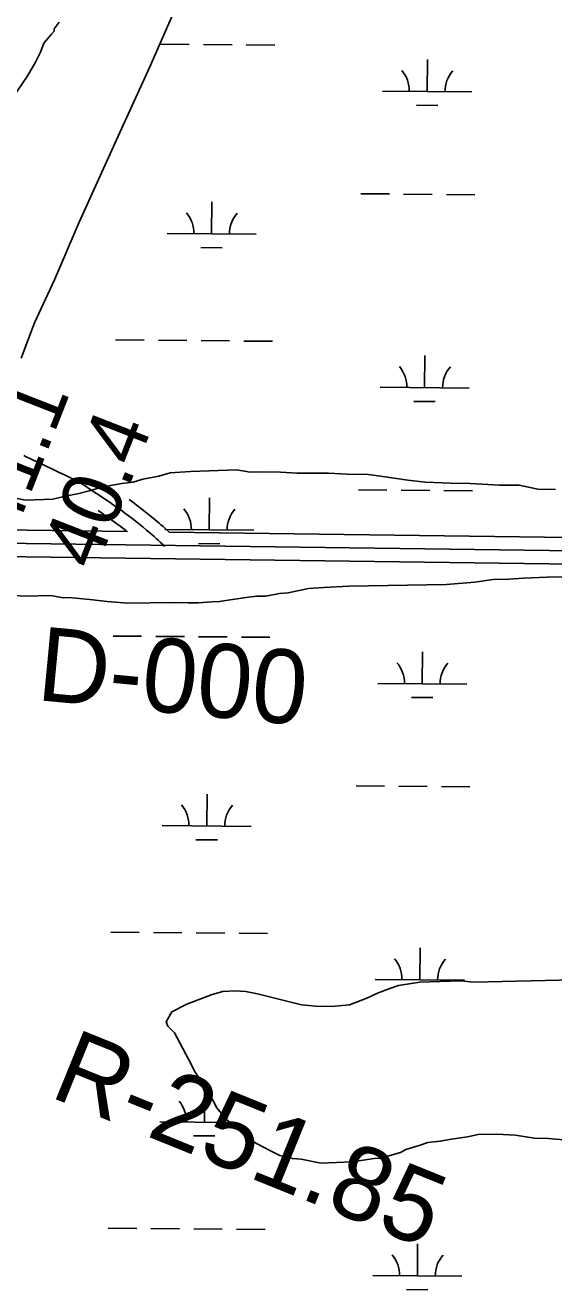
# Model space of a CAD drawing. Extents: x 3271442 to 3309282, y 752266 to 777610.
# Drawn here: x 3295377 to 3295970, y 772194 to 773615 of the extents above; entities that cross this region are included whole.
import ezdxf

# ---------------------------------------------------------------- set-up
doc = ezdxf.new("R2010")
doc.units = 0
for name, color, linetype in [('V-RIVR-RANG', 7, 'Continuous'), ('V-RIVR-RANG-IDEN', 7, 'Continuous'), ('V-ROAD-CNTR', 7, 'Continuous'), ('V-SITE-VEGE', 7, 'Continuous'), ('V-WETL-SWMP', 7, 'Continuous')]:
    doc.layers.add(name, color=color, linetype=linetype)

msp = doc.modelspace()

# ---------------------------------------------------------------- linework, layer by layer
at = {"layer": 'V-ROAD-CNTR'}
for points in [[(3295533.2, 773029.4), (3295530.8, 773031.8), (3295528.3, 773034), (3295526, 773036.2), (3295523.7, 773038.3), (3295521.5, 773040.4), (3295519.3, 773042.3), (3295517.2, 773044.1), (3295513, 773047.7), (3295509.1, 773051), (3295505.4, 773054), (3295501.9, 773056.8), (3295498.5, 773059.4), (3295495.4, 773061.8), (3295492.5, 773064), (3295489.7, 773066.1), (3295484.4, 773069.9), (3295479.8, 773073.2), (3295475.7, 773076.1), (3295472.1, 773078.6), (3295465.8, 773082.9), (3295461.1, 773086.1), (3295453.9, 773090.8), (3295446.7, 773095.5), (3295444, 773097.2), (3295441.4, 773098.8), (3295438.8, 773100.3), (3295436.3, 773101.7), (3295433.8, 773103.1), (3295431.4, 773104.4), (3295429.1, 773105.6), (3295426.8, 773106.8), (3295422.4, 773109), (3295418.2, 773111), (3295414.3, 773112.9), (3295406.9, 773116.3), (3295393.9, 773122.3), (3295389.1, 773124.6), (3295384.9, 773126.6), (3295381.2, 773128.4), (3295378, 773130.1), (3295375.3, 773131.5)], [(3295538.4, 773045.3), (3295531.5, 773051.5), (3295529.2, 773053.5), (3295527, 773055.5), (3295522.7, 773059.2), (3295518.6, 773062.5), (3295514.8, 773065.7), (3295511.1, 773068.6), (3295507.7, 773071.2), (3295504.5, 773073.7), (3295501.5, 773076), (3295498.6, 773078.1), (3295493.5, 773081.9)], [(3295490.5, 773046.6), (3295489.4, 773047.5), (3295486.3, 773049.8), (3295483.5, 773052), (3295480.8, 773054), (3295475.6, 773057.8), (3295471.1, 773061), (3295467.1, 773063.8), (3295463.6, 773066.2), (3295458.8, 773069.5)], [(3295491.8, 773045.9), (3295182, 773050.1)], [(3297166.9, 773008.6), (3295181.8, 773035.1)], [(3297167.1, 773023.6), (3295538.4, 773045.3)], [(3297166.7, 772993.6), (3295181.6, 773020.1)]]:
    msp.add_lwpolyline(points, dxfattribs=at)
at = {"layer": 'V-SITE-VEGE'}
for p, q in [((3295409.2, 773611), (3295414.9, 773618.2)), ((3295397.8, 773594.7), (3295406.4, 773605)), ((3295406.4, 773605), (3295409.3, 773608.1)), ((3295409.3, 773608.1), (3295409.2, 773611)), ((3295394.1, 773584.6), (3295397.8, 773594.7)), ((3295388.5, 773573.4), (3295394.1, 773584.6)), ((3295379.1, 773557.2), (3295388.5, 773573.4)), ((3295358.2, 773526.6), (3295379.1, 773557.2)), ((3295526.8, 773108.4), (3295508.9, 773104.8)), ((3295539.6, 773111.8), (3295526.8, 773108.4)), ((3295562.5, 773113.5), (3295539.6, 773111.8)), ((3295614.3, 773115.3), (3295562.5, 773113.5)), ((3295629.3, 773112.8), (3295614.3, 773115.3)), ((3295642.3, 773113.2), (3295629.3, 773112.8)), ((3295663.2, 773112.9), (3295642.3, 773113.2)), ((3295682.2, 773111.6), (3295663.2, 773112.9)), ((3295717.1, 773111.7), (3295682.2, 773111.6)), ((3295738.1, 773110.4), (3295717.1, 773111.7)), ((3295762.1, 773110.3), (3295738.1, 773110.4)), ((3295778.1, 773107.8), (3295762.1, 773110.3)), ((3295806.2, 773103.8), (3295778.1, 773107.8)), ((3295448.5, 773091.8), (3295435.7, 773088.3)), ((3295464.3, 773096.3), (3295448.5, 773091.8)), ((3295485.2, 773100), (3295464.3, 773096.3)), ((3295498.1, 773101.4), (3295485.2, 773100)), ((3295508.9, 773104.8), (3295498.1, 773101.4)), ((3295826.2, 773101.4), (3295806.2, 773103.8)), ((3295854.1, 773100.4), (3295826.2, 773101.4)), ((3295876.1, 773100.1), (3295854.1, 773100.4)), ((3295909.1, 773098.2), (3295876.1, 773100.1)), ((3295931, 773098), (3295909.1, 773098.2)), ((3295952.1, 773093.7), (3295931, 773098)), ((3295972.1, 773093.4), (3295952.1, 773093.7)), ((3295377.1, 773081.4), (3295368, 773083.1)), ((3295408, 773082.4), (3295377.1, 773081.4)), ((3295421.8, 773085.9), (3295408, 773082.4)), ((3295435.7, 773088.3), (3295421.8, 773085.9))]:
    msp.add_line(p, q, dxfattribs=at)
for points in [[(3296098, 772997.5), (3295962.7, 772994.9), (3295936.1, 772993.5), (3295919.9, 772992.4), (3295901.9, 772992), (3295881.4, 772989.1), (3295849.8, 772986.7), (3295740.1, 772984.7), (3295711.9, 772983.3), (3295694.8, 772982.1), (3295671.8, 772977.3), (3295662.4, 772976.3), (3295647, 772973.5), (3295636.7, 772973.3), (3295627.3, 772972.2), (3295606.8, 772969.3), (3295594.8, 772967.3), (3295586.3, 772967.2), (3295570.9, 772966), (3295559.8, 772965.8), (3295541.8, 772966.3), (3295492.1, 772965.4), (3295468.9, 772967.5), (3295449.2, 772969.7), (3295426, 772971.8), (3295420, 772971.7), (3295405.4, 772974), (3295378, 772973.5), (3295363.4, 772974)], [(3295992.1, 772542.5), (3295880.4, 772539.8), (3295865.4, 772541.2), (3295819.6, 772539.7), (3295795.8, 772535.9), (3295785.9, 772532.6), (3295772.2, 772527.2), (3295760.4, 772521.8), (3295740.7, 772514.1), (3295724.8, 772512.6), (3295713.8, 772512.2), (3295702.8, 772512.9), (3295686.8, 772514.3), (3295637.5, 772526.6), (3295624.5, 772529.2), (3295612.5, 772529.8), (3295598.6, 772529.3), (3295586.7, 772525.9), (3295558.2, 772515), (3295541.5, 772506.5), (3295534.9, 772495.3), (3295537, 772490.4), (3295544.3, 772482.6), (3295560.2, 772453.2), (3295567.7, 772438.5), (3295583.5, 772414.1), (3295592, 772398.5), (3295602.4, 772385.8), (3295613.7, 772376.2), (3295627, 772363.7), (3295637.2, 772358.1), (3295651.4, 772350.6), (3295662.6, 772345), (3295676.7, 772341.4), (3295686.7, 772340.8), (3295708.7, 772336.5), (3295743.6, 772337.7), (3295768.4, 772341.5), (3295775.4, 772341.8), (3295798.1, 772348.5), (3295804, 772351.7), (3295818.8, 772356.2), (3295828.6, 772359.5), (3295842.6, 772361), (3295855.4, 772363.4), (3295873.3, 772366), (3295885.2, 772368.4), (3295906.1, 772369.1), (3295927.1, 772367.8), (3295948.1, 772364.5), (3295964.1, 772364), (3295989.1, 772361.9)]]:
    msp.add_lwpolyline(points, dxfattribs=at)
at = {"layer": 'V-WETL-SWMP'}
for p, q in [((3295552.7, 773650.7), (3295516.8, 773568.2)), ((3295529, 773593.5), (3295561, 773593.3)), ((3295577, 773593.2), (3295609, 773592.9)), ((3295625, 773592.8), (3295657, 773592.5)), ((3295827.9, 773540.3), (3295828.2, 773576.3)), ((3295516.8, 773568.2), (3295484.9, 773498.4)), ((3295777.9, 773540.8), (3295877.9, 773539.9)), ((3295815.8, 773525), (3295839.8, 773524.8)), ((3295484.9, 773498.4), (3295437.5, 773393.8)), ((3295753.5, 773425.5), (3295785.5, 773425.3)), ((3295801.5, 773425.1), (3295833.5, 773424.9)), ((3295849.5, 773424.7), (3295881.5, 773424.5)), ((3295586.1, 773380.5), (3295586.4, 773416.5)), ((3295437.5, 773393.8), (3295409.6, 773328.7)), ((3295536.1, 773380.9), (3295636.1, 773380.1)), ((3295574, 773365.1), (3295598, 773364.9)), ((3295409.6, 773328.7), (3295387.3, 773280.4)), ((3295387.3, 773280.4), (3295372.3, 773240.9)), ((3295478.3, 773261.3), (3295510.3, 773261)), ((3295526.3, 773260.9), (3295558.3, 773260.6)), ((3295574.3, 773260.5), (3295606.3, 773260.2)), ((3295622.3, 773260.1), (3295654.3, 773259.8)), ((3295825.1, 773207.7), (3295825.4, 773243.7)), ((3295775.1, 773208.1), (3295875.1, 773207.3)), ((3295813, 773192.3), (3295837, 773192.1)), ((3295750.8, 773092.9), (3295782.8, 773092.6)), ((3295798.8, 773092.5), (3295830.8, 773092.2)), ((3295846.8, 773092.1), (3295878.8, 773091.8)), ((3295583.3, 773047.8), (3295583.6, 773083.8)), ((3295533.4, 773048.2), (3295633.3, 773047.4)), ((3295571.2, 773032.5), (3295595.2, 773032.3)), ((3295475.5, 772928.6), (3295507.5, 772928.4)), ((3295523.5, 772928.2), (3295555.5, 772928)), ((3295571.5, 772927.8), (3295603.5, 772927.6)), ((3295619.5, 772927.4), (3295651.5, 772927.2)), ((3295822.4, 772875), (3295822.7, 772911)), ((3295772.4, 772875.4), (3295872.4, 772874.6)), ((3295810.3, 772859.7), (3295834.3, 772859.5)), ((3295580.6, 772715.1), (3295580.9, 772751.1)), ((3295748.1, 772760.2), (3295780, 772759.9)), ((3295796, 772759.8), (3295828, 772759.5)), ((3295844, 772759.4), (3295876, 772759.1)), ((3295530.6, 772715.6), (3295630.6, 772714.7)), ((3295568.5, 772699.8), (3295592.5, 772699.6)), ((3295472.8, 772596), (3295504.8, 772595.7)), ((3295520.8, 772595.6), (3295552.8, 772595.3)), ((3295568.8, 772595.2), (3295600.8, 772594.9)), ((3295616.8, 772594.8), (3295648.8, 772594.5)), ((3295819.7, 772542.4), (3295820, 772578.4)), ((3295769.7, 772542.8), (3295869.7, 772541.9)), ((3295795.8, 772535.9), (3295819.6, 772539.7)), ((3295819.6, 772539.7), (3295865.4, 772541.2)), ((3295865.4, 772541.2), (3295880.4, 772539.8)), ((3295880.4, 772539.8), (3295992.1, 772542.5)), ((3295558.2, 772515), (3295586.7, 772525.9)), ((3295586.7, 772525.9), (3295598.6, 772529.3)), ((3295598.6, 772529.3), (3295612.5, 772529.8)), ((3295612.5, 772529.8), (3295624.5, 772529.2)), ((3295624.5, 772529.2), (3295637.5, 772526.6)), ((3295637.5, 772526.6), (3295686.8, 772514.3)), ((3295760.4, 772521.8), (3295772.2, 772527.2)), ((3295772.2, 772527.2), (3295785.9, 772532.6)), ((3295785.9, 772532.6), (3295795.8, 772535.9)), ((3295541.5, 772506.5), (3295558.2, 772515)), ((3295686.8, 772514.3), (3295702.8, 772512.9)), ((3295702.8, 772512.9), (3295713.8, 772512.2)), ((3295713.8, 772512.2), (3295724.8, 772512.6)), ((3295724.8, 772512.6), (3295740.7, 772514.1)), ((3295740.7, 772514.1), (3295760.4, 772521.8)), ((3295534.9, 772495.3), (3295541.5, 772506.5)), ((3295537, 772490.4), (3295534.9, 772495.3)), ((3295544.3, 772482.6), (3295537, 772490.4)), ((3295560.2, 772453.2), (3295544.3, 772482.6)), ((3295567.7, 772438.5), (3295560.2, 772453.2)), ((3295583.5, 772414.1), (3295567.7, 772438.5)), ((3295577.9, 772382.5), (3295578.2, 772418.5)), ((3295592, 772398.4), (3295583.5, 772414.1)), ((3295602.4, 772385.8), (3295592, 772398.4)), ((3295527.9, 772382.9), (3295606.6, 772382.2)), ((3295613.7, 772376.2), (3295602.4, 772385.8)), ((3295565.7, 772367.1), (3295589.7, 772366.9)), ((3295627, 772363.7), (3295613.7, 772376.2)), ((3295885.2, 772368.4), (3295873.3, 772366)), ((3295906.1, 772369.1), (3295885.2, 772368.4)), ((3295927.1, 772367.8), (3295906.1, 772369.1)), ((3295948.1, 772364.5), (3295927.1, 772367.8)), ((3295637.2, 772358.1), (3295627, 772363.7)), ((3295651.4, 772350.6), (3295637.2, 772358.1)), ((3295818.8, 772356.2), (3295804, 772351.7)), ((3295828.6, 772359.5), (3295818.8, 772356.2)), ((3295842.6, 772361), (3295828.6, 772359.5)), ((3295855.4, 772363.4), (3295842.6, 772361)), ((3295873.3, 772366), (3295855.4, 772363.4)), ((3295964.1, 772364), (3295948.1, 772364.5)), ((3295989.1, 772361.9), (3295964.1, 772364)), ((3295662.6, 772345), (3295651.4, 772350.6)), ((3295676.7, 772341.4), (3295662.6, 772345)), ((3295686.7, 772340.8), (3295676.7, 772341.4)), ((3295708.7, 772336.5), (3295686.7, 772340.8)), ((3295768.4, 772341.5), (3295743.6, 772337.7)), ((3295775.4, 772341.8), (3295768.4, 772341.5)), ((3295798.1, 772348.5), (3295775.4, 772341.8)), ((3295804, 772351.7), (3295798.1, 772348.5)), ((3295743.6, 772337.7), (3295708.7, 772336.5)), ((3295470, 772263.3), (3295502, 772263)), ((3295518, 772262.9), (3295550, 772262.6)), ((3295566, 772262.5), (3295598, 772262.2)), ((3295614, 772262.1), (3295646, 772261.8)), ((3295816.9, 772209.7), (3295817.2, 772245.7)), ((3295766.9, 772210.1), (3295866.9, 772209.3)), ((3295804.8, 772194.4), (3295828.8, 772194.2))]:
    msp.add_line(p, q, dxfattribs=at)
for centre, start, end in [((3295772.6, 773541.3), 358.7563, 40.2999), ((3295883.1, 773540.4), 138.7563, 180.2999), ((3295530.9, 773381.4), 358.7563, 40.2999), ((3295641.3, 773380.5), 138.7563, 180.2999), ((3295769.9, 773208.6), 358.7563, 40.2999), ((3295880.4, 773207.7), 138.7563, 180.2999), ((3295528.1, 773048.7), 358.7563, 40.2999), ((3295638.6, 773047.8), 138.7563, 180.2999), ((3295767.2, 772875.9), 358.7563, 40.2999), ((3295877.7, 772875), 138.7563, 180.2999), ((3295525.4, 772716.1), 358.7563, 40.2999), ((3295635.9, 772715.2), 138.7563, 180.2999), ((3295764.4, 772543.3), 358.7563, 40.2999), ((3295874.9, 772542.4), 138.7563, 180.2999), ((3295522.6, 772383.4), 358.7563, 40.2999), ((3295633.1, 772382.5), 167.2941, 180.2999), ((3295761.7, 772210.6), 358.7563, 40.2999), ((3295872.2, 772209.7), 138.7563, 180.2999)]:
    msp.add_arc(centre, 35.2, start, end, dxfattribs=at)

# ---------------------------------------------------------------- texts
at = {"layer": 'V-RIVR-RANG'}
for s, p in [('41.1', (3295363.7, 773038.9)), ('40.4', (3295456, 773000.5))]:
    msp.add_text(s, height=67, rotation=68.6283, dxfattribs=at).set_placement(p)
at = {"layer": 'V-RIVR-RANG-IDEN'}
for s, rotation, p in [('D-000', 354.5473, (3295388.5, 772856.8)), ('R-251.85', 337.9268, (3295402.8, 772411.5))]:
    msp.add_text(s, height=83, rotation=rotation, dxfattribs=at).set_placement(p)

doc.saveas('drawing.dxf')
